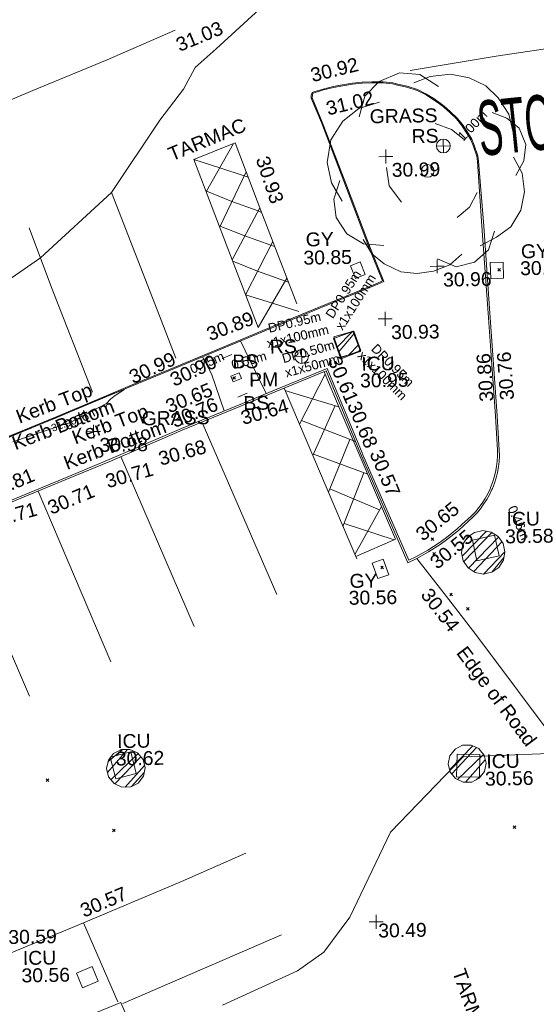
# Model space of a CAD drawing. Header units: millimetres. Extents: x -290717 to 520720, y -88450 to 287762.
# Tile 346 of 381: x 325657 to 339620, y 158224 to 184843. Entities that reach past the tile are written whole.
import ezdxf

# ---------------------------------------------------------------- set-up
doc = ezdxf.new("R2010")
doc.units = ezdxf.units.MM
for name, pattern in [('IMPORT-HIDDEN2 _3_', [4762.5, 3175, -1587.5]), ('IMPORT-UG_ELEC_QLB2 _2_', [2500, 1500, -300.0000000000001, 0, -50, 150, -300.0000000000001, 0, -200]), ('IMPORT-UG_ELEC_STREET LIGHTING_QLB2 _2_', [2700, 1500, -300.0000000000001, 0, -250, 150, -300.0000000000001, 0, -200])]:
    doc.linetypes.add(name, pattern=pattern)
for name, color, linetype, lineweight, true_color in [('00_TOPO_BIKE_STAND', 1, 'Continuous', 9, 0xff0000), ('00_TOPO_FURN_SIGN', 7, 'Continuous', 9, 0x666666), ('00_TOPO_KERB_BOTTOM', 1, 'Continuous', 9, 0xff0000), ('00_TOPO_KERB_TOP', 7, 'Continuous', 9, 0xa500a5), ('00_TOPO_LEVEL_SPOT', 7, 'Continuous', 9, 0x666666), ('00_TOPO_PARKING_METER', 6, 'Continuous', 9, 0xff00ff), ('00_TOPO_ROAD_MARKING_WHITE_CONTINUOUS', 7, 'Continuous', 9, 0x999999), ('00_TOPO_ROAD_MARKING_WHITE_DASH', 7, 'Continuous', 9, 0x999999), ('00_TOPO_SERV_GULLY', 7, 'Continuous', 9, 0x5252a5), ('00_TOPO_SERV_IC', 5, 'Continuous', 9, 0x0000ff), ('00_TOPO_TREE', 7, 'Continuous', 9, 0x666666), ('00_UAV_CONCRETE', 9, 'Continuous', 9, 0x808080), ('00_UAV_KERB_BOTTOM', 1, 'Continuous', 9, 0xff0000), ('00_UAV_KERB_TOP', 7, 'Continuous', 9, 0xa500a5), ('00_UAV_LEVEL_SPOT', 7, 'Continuous', 9, 0x666666), ('00_UAV_ROAD_MARKING_WHITE_CONTINUOUS', 7, 'Continuous', 9, 0x999999), ('00_UAV_SERV_GULLY', 7, 'Continuous', 9, 0x5252a5), ('00_UAV_SERV_IC', 5, 'Continuous', 9, 0x0000ff), ('01_DTM_CONTOUR_MNR', 7, 'Continuous', 9, 0xa5a552), ('01_DTM_CONTOUR_MNR_LABELS', 7, 'Continuous', 9, 0xa5a552), ('12333-PUM-2D-U-0001-C01 - Rev2_REVIT IMPORT_dwg', 7, 'Continuous', 9, 0x767676), ('PUM-CHAMBER EXTENTS', 6, 'IMPORT-HIDDEN2 _3_', 9, 0xff00ff), ('PUM-ELECTRIC-MH', 1, 'Continuous', 9, 0xff0000), ('PUM-ELECTRIC-QLB2', 1, 'IMPORT-UG_ELEC_QLB2 _2_', 9, 0xff0000)]:
    doc.layers.add(name, color=color, linetype=linetype, lineweight=lineweight, true_color=true_color)
for name, color, linetype, lineweight in [('00_TOPO_ROAD_TEXT', 7, 'Continuous', 9), ('00_TOPO_SURVEY_TEXT', 7, 'Continuous', 9), ('00_UAV_ROAD_EDGE', 7, 'Continuous', 9), ('00_UAV_SURVEY_TEXT', 7, 'Continuous', 9), ('GEN-TEXT', 7, 'Continuous', 9)]:
    doc.layers.add(name, color=color, linetype=linetype, lineweight=lineweight)
doc.styles.add('Arial_1', font='arial.ttf', dxfattribs={"height": 250})
doc.styles.add('Swis721 Lt BT_1', font='swissl.ttf', dxfattribs={"height": 200})
doc.styles.add('Swis721 Lt BT_2', font='swissl.ttf', dxfattribs={"height": 375})
doc.styles.add('Swis721 Lt BT_38', font='swissl.ttf', dxfattribs={"width": 0.480246, "height": 1481.4})
pattern_1 = [(45, (-533641079.65, -725615854.3560001), (-265.1650429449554, 265.1650429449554), []), (45, (-533640902.873, -725615854.3560001), (-265.1650429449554, 265.1650429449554), [])]

# ---------------------------------------------------------------- blocks, each defined once
blk = doc.blocks.new('12333-PUM-2D-U-0001-C01 - Rev2_REVIT IMPORT_dwg_CONIFEROUS_TREE_2-2077568-Site Location Plan Existing')
at = {"layer": '00_TOPO_TREE', "color": 254, "true_color": 0xcccccc, "flags": 128}
for points in [[(534239919.7920456, 725731770.5895343), (534240086.0180855, 725732324.6763337), (534240473.8788452, 725732712.5370932), (534241027.9656445, 725732934.1718128), (534241582.0524438, 725732878.7631329), (534242080.7305633, 725732546.3110532)], [(534241415.826404, 725732657.1284132), (534241859.0958436, 725732823.3544531), (534242413.1826429, 725732878.7631329), (534242911.8607625, 725732767.945773), (534243355.1302018, 725732546.3110532), (534243687.5822815, 725732213.8589736), (534243964.6256812, 725731770.5895343), (534244075.443041, 725731271.9114147)], [(534239421.1139264, 725729498.8336568), (534239144.0705266, 725729997.5117761), (534239033.2531667, 725730551.5985756), (534239144.0705266, 725731161.0940548), (534239476.5226063, 725731659.7721742), (534239919.7920456, 725731992.2242539), (534240473.8788452, 725732158.4502938)], [(534243521.3562416, 725731825.9982141), (534243909.2170012, 725731659.7721742), (534244241.6690809, 725731382.7287747), (534244407.8951206, 725730939.4593351), (534244352.4864407, 725730496.1898955), (534244130.8517211, 725730108.329136)], [(534241969.9132034, 725731548.9548143), (534242413.1826429, 725731382.7287747), (534242745.6347225, 725731105.685375)], [(534244075.443041, 725730607.0072554), (534244297.0777608, 725730163.737816), (534244352.4864407, 725729665.0596964), (534244241.6690809, 725729166.3815771), (534243964.6256812, 725728723.1121377), (534243576.7649217, 725728446.0687377), (534243133.4954821, 725728224.4340181)], [(534241027.9656445, 725729443.4249767), (534240695.5135649, 725729886.6944163), (534240640.1048849, 725730385.3725357)], [(534240529.2875251, 725728279.8426981), (534239975.2007256, 725728335.251378), (534239531.9312862, 725728612.2947778), (534239254.8878865, 725729055.5642172), (534239199.4792065, 725729554.2423368), (534239365.7052462, 725730052.920456)], [(534243078.0868022, 725729665.0596964), (534242856.4520825, 725729277.198937), (534242524.0000027, 725729000.1555374)], [(534242634.8173627, 725728002.7992984), (534242302.3652831, 725727725.7558987), (534241859.0958436, 725727559.5298588), (534241415.826404, 725727504.121179), (534240972.5569646, 725727559.5298588), (534240529.2875251, 725727781.1645787), (534240196.8354454, 725728058.2079784), (534239975.2007256, 725728446.0687377)], [(534243521.3562416, 725728612.2947778), (534243355.1302018, 725728113.6166583), (534242967.2694423, 725727781.1645787), (534242468.5913228, 725727670.3472189), (534241969.9132034, 725727891.9819384)]]:
    blk.add_lwpolyline(points, dxfattribs=at)
at = {"layer": '00_TOPO_TREE', "color": 254, "true_color": 0xcccccc}
blk.add_circle((534241748.2784836, 725730274.5551759), 170.9299566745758, dxfattribs=at)
blk = doc.blocks.new('12333-PUM-2D-U-0001-C01 - Rev2_REVIT IMPORT_dwg_MSL_RoadSign_SYM-2077193-Site Location Plan Existing')
at = {"layer": '00_TOPO_FURN_SIGN', "color": 254, "true_color": 0xcccccc}
for p, q in [((-500.2287617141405, 0), (499.7712382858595, 0)), ((-0.2287617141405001, -500.0000000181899), (-0.2287617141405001, 499.9999999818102))]:
    blk.add_line(p, q, dxfattribs=at)
blk.add_circle((-0.2287617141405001, 0), 500.0000000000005, dxfattribs=at)
blk = doc.blocks.new('12333-PUM-2D-U-0001-C01 - Rev2_REVIT IMPORT_dwg_MM-2077200-Site Location Plan Existing')
at = {"layer": '00_TOPO_LEVEL_SPOT', "color": 254, "true_color": 0xcccccc, "flags": 128}
for points in [[(0, -500.0000000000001), (0, 0), (-500.0000000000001, 0)], [(500.0000000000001, 0), (0, 0), (0, 500.0000000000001)]]:
    blk.add_lwpolyline(points, dxfattribs=at)
blk = doc.blocks.new('12333-PUM-2D-U-0001-C01 - Rev2_REVIT IMPORT_dwg_UAV-2077255-Site Location Plan Existing')
at = {"layer": '00_UAV_LEVEL_SPOT', "color": 254, "true_color": 0xcccccc, "flags": 128}
for points in [[(0, -500.0000000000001), (0, 0), (-500.0000000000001, 0)], [(500.0000000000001, 0), (0, 0), (0, 500.0000000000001)]]:
    blk.add_lwpolyline(points, dxfattribs=at)
blk = doc.blocks.new('12333-PUM-2D-U-0001-C01 - Rev2_REVIT IMPORT_dwg_MGS62954_T2_Galway_ITM_3d_Rev1-2077680-Site Location Plan Existing')
at = {"layer": '00_TOPO_BIKE_STAND', "color": 254, "true_color": 0xcccccc}
for p, q in [((534236101.7958972, 725725299.1244249), (534236368.2490112, 725725403.0672196)), ((534236505.2071226, 725724249.7752289), (534236766.5486678, 725724354.5880898))]:
    blk.add_line(p, q, dxfattribs=at)
at = {"layer": '00_TOPO_KERB_BOTTOM', "color": 254, "true_color": 0xcccccc, "flags": 128}
blk.add_lwpolyline([(534230112.7905937, 725723225.252288), (534231575.3650307, 725723796.234311), (534233063.9536379, 725724392.969414), (534233787.8629154, 725724678.0706849), (534234801.7820843, 725725075.8976961), (534236374.8247988, 725725701.9295661), (534237846.7760964, 725726285.7525898), (534239745.9763011, 725727031.9786879), (534240334.2036757, 725727258.9801537), (534240472.0741478, 725727322.5299646), (534240138.6364812, 725728197.3671771), (534239547.698005, 725729847.0228179), (534238896.5426046, 725731628.7053179), (534238635.655548, 725732299.2308072), (534238637.9780269, 725732380.1573738), (534238661.4813097, 725732447.4702438), (534238707.1173939, 725732467.575914), (534238964.8977177, 725732536.8196646), (534239236.8008176, 725732598.9266661), (534239490.0121653, 725732644.1538292), (534239753.397713, 725732677.9635845), (534240016.1514054, 725732700.0596638), (534240282.9042745, 725732704.0964576), (534240586.6697167, 725732700.8237355), (534240843.9623744, 725732669.7744792), (534241018.1743236, 725732626.3453258), (534241229.0559636, 725732572.426522), (534241507.7608734, 725732475.1925057), (534241734.2121435, 725732360.2300683), (534241948.6871693, 725732226.5879596), (534242114.0861228, 725732102.0224271), (534242223.1390706, 725732018.81712), (534242395.2486209, 725731862.2502759), (534242571.9138868, 725731683.5795121), (534242707.4031264, 725731507.9980757), (534242855.9708462, 725731273.596766), (534242956.3675256, 725731109.3771553), (534243015.7948596, 725730944.8355962), (534243108.2430463, 725730653.8406743), (534243127.361227, 725730511.7567563)], dxfattribs=at)
at = {"layer": '00_TOPO_KERB_TOP', "color": 254, "true_color": 0xcccccc, "flags": 128}
blk.add_lwpolyline([(534230122.9405472, 725723199.530894), (534231585.5375633, 725723770.5217317), (534233074.1644384, 725724367.2721754), (534233797.9791512, 725724652.3362035), (534234811.9443784, 725725050.1812863), (534236385.0345178, 725725676.2320302), (534237856.9295892, 725726260.0327528), (534239756.0101147, 725727006.2118269), (534240344.9798015, 725727233.4997568), (534240507.1147513, 725727308.2340001), (534240164.5740715, 725728206.9547011), (534239573.6997244, 725729856.4313198), (534238922.4158126, 725731638.465451), (534238663.456287, 725732304.0368474), (534238665.4952509, 725732375.0843623), (534238683.6259878, 725732427.0103822), (534238716.3316999, 725732441.4193805), (534238971.565483, 725732509.9790912), (534239242.3136842, 725732571.8222954), (534239494.205995, 725732616.8138597), (534239756.3179936, 725732650.4601346), (534240017.5207992, 725732672.425793), (534240282.9645388, 725732676.4427758), (534240584.8589388, 725732673.1902119), (534240838.9423579, 725732642.5282363), (534241011.4051876, 725732599.5351197), (534241221.0623105, 725732545.9294037), (534241496.8992705, 725732449.695952), (534241720.6158954, 725732336.1218113), (534241933.0275382, 725732203.7654225), (534242097.3820212, 725732079.9865032), (534242205.4160115, 725731997.5586412), (534242376.1004008, 725731842.2882559), (534242551.0586978, 725731665.3438385), (534242684.7314721, 725731492.116372), (534242832.4956956, 725731258.9827707), (534242931.3129337, 725731097.3466647), (534242989.6046013, 725730935.9495224), (534243081.1599451, 725730647.7649611), (534243099.9567679, 725730508.069334)], dxfattribs=at)
at = {"layer": '00_TOPO_PARKING_METER', "color": 254, "true_color": 0xcccccc, "flags": 128}
blk.add_lwpolyline([(534236329.5549985, 725724820.0136905), (534236560.1778708, 725724908.2671813), (534236619.4006619, 725724753.5069554), (534236388.7777895, 725724665.2534645)], close=True, dxfattribs=at)
at = {"layer": '00_TOPO_ROAD_MARKING_WHITE_CONTINUOUS', "color": 254, "true_color": 0xcccccc}
for p, q in [((534235761.324481, 725729833.0695453), (534236512.9977605, 725731102.114192)), ((534236109.4265437, 725728878.616699), (534236840.9483907, 725730336.7499415)), ((534236424.2276147, 725727957.9068668), (534237192.2965027, 725729357.2339926)), ((534236767.8804522, 725727009.2314277), (534237527.8478622, 725728439.2112153)), ((534237089.9999999, 725726120.0000001), (534237894.4460961, 725727437.9644262))]:
    blk.add_line(p, q, dxfattribs=at)
at = {"layer": '00_TOPO_ROAD_MARKING_WHITE_CONTINUOUS', "color": 254, "true_color": 0xcccccc, "flags": 128}
for points in [[(534241320.0000001, 725733000), (534243650.0000001, 725733340), (534245590, 725733600), (534245930.0000002, 725731470), (534246240, 725729330.0000002)], [(534237089.9999999, 725726120.0000001), (534236380.0000001, 725728080.0000001), (534235430.0000002, 725730690.0000001), (534236560.0000002, 725731120), (534237220, 725729280.0000001), (534238150.0000001, 725726740)], [(534235430.0000002, 725730690.0000001), (534236131.9718515, 725730458.8308624), (534236785.9057662, 725730227.0341743), (534236893.1776927, 725730191.1409782)], [(534233190.0000002, 725729840.0000001), (534234430.0000002, 725726480), (534234850, 725725330.0000002)], [(534235738.2878479, 725729843.0197024), (534236440.9839446, 725729539.5058715), (534237145.7091514, 725729272.3575637), (534237238.5073884, 725729229.4529395)], [(534230950, 725728920.0000002), (534231530, 725727300.0000002), (534232580.0000001, 725724450.0000004)], [(534236085.7443486, 725728888.4674828), (534236777.4425122, 725728601.4293236), (534237476.1769543, 725728341.9617631), (534237577.782136, 725728302.8702762)], [(534236434.9952154, 725727928.1860505), (534237104.6252754, 725727642.8610036), (534237849.4387299, 725727364.2277297), (534237933.5068579, 725727331.2861457)], [(534236767.8804524, 725727009.2314277), (534237487.6259319, 725726771.4505268), (534238200.0000001, 725726530.0000001)]]:
    blk.add_lwpolyline(points, dxfattribs=at)
at = {"layer": '00_TOPO_ROAD_MARKING_WHITE_DASH', "color": 254, "true_color": 0xcccccc, "flags": 128}
blk.add_lwpolyline([(534225590, 725730430.0000002), (534227210.0000001, 725731070.0000001), (534229020.0000001, 725731790.0000001), (534231110.0000001, 725732630.0000001), (534233140.0000001, 725733430.0000002), (534234990.0000001, 725734200.0000001)], dxfattribs=at)
at = {"layer": '00_TOPO_SERV_GULLY', "color": 254, "true_color": 0xcccccc, "flags": 128}
blk.add_lwpolyline([(534239612.4971143, 725727741.2342566), (534239744.5430348, 725727402.5747768), (534240008.1114383, 725727505.3421124), (534239876.0655179, 725727844.0015924)], close=True, dxfattribs=at)
at = {"layer": '00_TOPO_SERV_IC', "color": 254, "true_color": 0xcccccc, "flags": 128}
blk.add_lwpolyline([(534239133.9794844, 725725786.6742895), (534239337.3854036, 725725239.7373326), (534239850.7112083, 725725430.6432605), (534239647.3052891, 725725977.5802174)], close=True, dxfattribs=at)
at = {"layer": '00_UAV_CONCRETE', "color": 254, "true_color": 0xcccccc, "flags": 128}
for points in [[(534236612.3860958, 725725766.4069469), (534236853.874, 725725246.0070001), (534237275.4194536, 725724330.2568313)], [(534236134.8729843, 725723884.1235216), (534235811.874, 725724894.0070001), (534235571.2068007, 725725352.3488431)]]:
    blk.add_lwpolyline(points, dxfattribs=at)
at = {"layer": '00_UAV_KERB_BOTTOM', "color": 254, "true_color": 0xcccccc, "flags": 128}
for points in [[(534243127.361227, 725730511.7567563), (534243236.5930002, 725728757.7025001), (534243360.5930002, 725726398.7025001), (534243408.8928985, 725725521.0965035), (534243513.5930002, 725723618.7024999), (534243550.5930001, 725722689.7025), (534243549.2705837, 725722538.846152), (534243538.4784285, 725722388.3705195), (534243518.2591261, 725722238.8694613), (534243488.6924726, 725722090.93299), (534243449.8951542, 725721945.1449431), (534243402.0202866, 725721802.0806793), (534243345.2568092, 725721662.304808), (534243329.5930001, 725721627.7025001), (534243262.0231451, 725721492.8184711), (534243186.1171856, 725721362.4433514), (534243102.1746876, 725721237.0916717), (534243010.526934, 725721117.2581381), (534242911.5356165, 725721003.4156785), (534242805.5914083, 725720896.0135775), (534242693.1124231, 725720795.4757018), (534242685.6675407, 725720789.2666677), (534242682.5930002, 725720786.7025), (534242405.9002013, 725720542.4900826), (534242114.4191681, 725720316.1332473), (534241906.5930001, 725720171.7025), (534241592.8152905, 725719977.4290879), (534241267.4582211, 725719803.2412952), (534241024.5930001, 725719689.7024999), (534239881.1655107, 725722461.1396264), (534239797.5930002, 725722663.7025001), (534238905.5930001, 725724915.7025), (534237214.5930002, 725724252.7025), (534236710.394813, 725724055.5160804), (534234992.5930001, 725723383.7024999), (534233018.5930001, 725722572.7025001), (534232069.0524002, 725722197.9466577), (534229040.5930002, 725721002.7025)], [(534215786.6146466, 725700307.1021081), (534216181.7485, 725701315.9545), (534219820.8003632, 725702761.3397483), (534221667.2950001, 725703494.7440002), (534224117.2950001, 725704451.7440002), (534224473.4276733, 725704591.0216199), (534227661.295, 725705837.7440002), (534229131.4903687, 725706407.3302213), (534231032.2950002, 725707143.7440003), (534233058.2950001, 725707944.7440002), (534233354.6905473, 725707220.4945699), (534234023.295, 725705586.7440002), (534235234.2913436, 725702589.017175), (534235386.295, 725702212.7440001), (534237104.1221594, 725697954.6488671), (534237529.2950001, 725696900.7440002), (534238528.295, 725694410.7440002), (534238982.4704008, 725693321.8751311), (534239542.854, 725691978.3760003), (534240859.2123395, 725688659.6395067), (534240849.3084028, 725688684.6088142)]]:
    blk.add_lwpolyline(points, dxfattribs=at)
at = {"layer": '00_UAV_KERB_TOP', "color": 254, "true_color": 0xcccccc, "flags": 128}
blk.add_lwpolyline([(534243099.9567679, 725730508.069334), (534243186.674633, 725728754.8362913), (534243310.6651671, 725726396.0163714), (534243359.0949923, 725725516.0496124), (534243463.647706, 725723616.3336377), (534243500.5842747, 725722688.9262798), (534243499.2862784, 725722540.8556911), (534243488.7189359, 725722393.5146338), (534243468.9208239, 725722247.1278496), (534243439.9700771, 725722102.2730597), (534243401.9809498, 725721959.5219402), (534243355.1033689, 725721819.4378645), (534243299.3010672, 725721682.0288168), (534243284.4482192, 725721649.2179716), (534243218.0225242, 725721516.6179328), (534243143.6977702, 725721388.9586722), (534243061.5038881, 725721266.2182076), (534242971.7652592, 725721148.8809401), (534242874.8360413, 725721037.4099458), (534242771.0987691, 725720932.2451503), (534242660.4301097, 725720833.3254108), (534242650.0311837, 725720824.6527034), (534242617.0015172, 725720795.5003194), (534242373.9917358, 725720581.0169414), (534242084.7976661, 725720356.4361047), (534241879.1463962, 725720213.516823), (534241567.8305905, 725720020.7676824), (534241245.0544596, 725719847.9616578), (534241050.8459785, 725719757.1697494), (534239863.9347955, 725722634.0025593), (534239843.9487791, 725722682.4446237), (534238933.7302821, 725724980.4402018), (534237196.3418986, 725724299.252444), (534236629.3351257, 725724077.5022755), (534234973.9855383, 725723430.113095), (534232999.9137866, 725722619.0836165), (534231988.0509845, 725722219.7310275), (534229022.1369806, 725721049.1717048)], dxfattribs=at)
at = {"layer": '00_UAV_ROAD_EDGE', "color": 254, "true_color": 0xcccccc, "flags": 128}
blk.add_lwpolyline([(534245059.4004699, 725714637.3543897), (534242828.2657021, 725717720.8558805), (534242112.3649704, 725718675.9904891), (534241267.4582211, 725719803.2412952)], dxfattribs=at)
at = {"layer": '00_UAV_ROAD_MARKING_WHITE_CONTINUOUS', "color": 254, "true_color": 0xcccccc}
for p, q in [((534238879.4041799, 725724824.1096504), (534238161.008788, 725723486.0589567)), ((534237786.4457945, 725724409.6864082), (534239238.8800842, 725723939.0596938)), ((534239137.2368989, 725723971.9947455), (534238505.9051991, 725722635.5857428)), ((534238216.3618417, 725723589.1570454), (534239668.3052719, 725722990.1105316)), ((534239518.3258683, 725723051.9894156), (534238911.3804608, 725721635.7323443)), ((534238523.9626558, 725722673.8099405), (534239984.6380352, 725722102.961547)), ((534239881.1630157, 725722143.4007503), (534239290.0692996, 725720701.9310532)), ((534238949.5459175, 725721724.7882915), (534240288.4257177, 725721135.373554)), ((534240340.7110178, 725721226.2897753), (534239599.8510319, 725719938.0464284)), ((534240663.0667447, 725720315.4861553), (534239323.1369578, 725720782.5714424)), ((534232980.7796368, 725707961.3943529), (534232094.865531, 725710114.3672941)), ((534237434.7796367, 725709694.3943528), (534233117.7796368, 725707912.3943529))]:
    blk.add_line(p, q, dxfattribs=at)
at = {"layer": '00_UAV_ROAD_MARKING_WHITE_CONTINUOUS', "color": 254, "true_color": 0xcccccc, "flags": 128}
for points in [[(534239622.10482, 725719883.1712539), (534240703.7796367, 725720332.3943528), (534239264.3544157, 725723876.3404527), (534238850.9104568, 725724894.2628037)], [(534239648.7796367, 725719817.3943532), (534237762.9235018, 725724467.6895623), (534237769.759925, 725724450.8317626)], [(534237466.7796367, 725718897.394353), (534235558.3793913, 725723518.8642277), (534235527.7646466, 725723593.0023024)], [(534235223.7796367, 725718065.394353), (534233317.3022165, 725722695.4244728), (534233320.0485289, 725722688.7548375)], [(534232954.7796367, 725717149.394353), (534231065.8296137, 725721802.0040292), (534231073.9741066, 725721781.9436013)], [(534230737.7796368, 725716266.3943529), (534228827.870985, 725720917.6845424), (534228838.725722, 725720891.249492)], [(534216248.7796367, 725701401.3943529), (534215444.7796367, 725703545.394353), (534217969.8271986, 725704527.567767), (534218110.7796368, 725704582.394353), (534220962.7796369, 725705714.3943529), (534222611.6233768, 725706384.0121162), (534224168.7796368, 725707016.3943529), (534227262.7463602, 725708217.4478164), (534227437.7796367, 725708285.394353), (534231347.7796368, 725709814.3943528), (534231917.3795166, 725710043.1023936), (534234759.7796368, 725711184.3943528), (534236509.7796368, 725711917.3943529)]]:
    blk.add_lwpolyline(points, dxfattribs=at)
at = {"layer": '00_UAV_SERV_GULLY', "color": 254, "true_color": 0xcccccc, "flags": 128}
for points in [[(534243741.874, 725727775.0070001), (534243748.874, 725727336.007), (534243403.0133542, 725727330.4921377), (534243396.0133544, 725727769.4921378)], [(534240205.874, 725719276.0070001), (534240065.874, 725719698.0070001), (534240363.1509213, 725719796.6296754), (534240503.1509215, 725719374.6296754)]]:
    blk.add_lwpolyline(points, close=True, dxfattribs=at)
at = {"layer": '00_UAV_SERV_IC', "color": 254, "true_color": 0xcccccc, "flags": 128}
for points in [[(534242891.874, 725719715.0070001), (534242781.874, 725720275.007), (534243384.1401942, 725720393.3092881), (534243494.1401942, 725719833.3092883)], [(534232891.295, 725714576.7440002), (534233447.295, 725714709.7440001), (534233587.6826152, 725714122.8604362), (534233031.6826151, 725713989.8604363)], [(534242858.874, 725713859.0070001), (534242242.8740001, 725713881.007), (534242264.8700911, 725714496.897552), (534242880.8700911, 725714474.897552)], [(534231876.295, 725708750.7440002), (534232304.2950001, 725708922.7440001), (534232463.852016, 725708525.7067744), (534232035.8520161, 725708353.7067744)]]:
    blk.add_lwpolyline(points, close=True, dxfattribs=at)
at = {"layer": '01_DTM_CONTOUR_MNR', "color": 254, "true_color": 0xcccccc, "flags": 128}
for points in [[(534237386.7762394, 725734818.5030985), (534236089.3232542, 725733675.7995386), (534235511.8840165, 725733176.1765794), (534235499.8952777, 725733160.0819997), (534235190.3146485, 725732602.0354186), (534234528.5589755, 725731768.5800906), (534233190.0000002, 725729840.0000001), (534231240.0000001, 725728110), (534230442.0415124, 725727568.1040559)], [(534230118.0268199, 725723205.9195403), (534231207.1218207, 725723630.3012048), (534231587.4156746, 725723777.7529763), (534231969.5957589, 725723930.1016126), (534233068.9825088, 725724372.034983), (534233106.0000001, 725724385.5000001), (534233440.0000002, 725724510.0000001), (534233155.5477284, 725724327.6763872), (534233065.2214765, 725724250.5369129), (534232956.6225166, 725724136.1589406), (534231946.8001422, 725723630.8479447), (534231805.7857864, 725723594.0045007), (534231795.318027, 725723590.6193203), (534230408.0514608, 725723141.9896365)], [(534244990.0000001, 725714470.0000002), (534242430.0000002, 725714420.0000001), (534240430.0000002, 725712420.0000001), (534239287.6017132, 725710142.0164169), (534238573.1158552, 725709206.0809547), (534237853.9135394, 725708712.7677356), (534235809.9769884, 725707816.4081692)]]:
    blk.add_lwpolyline(points, dxfattribs=at)
blk.add_blockref('12333-PUM-2D-U-0001-C01 - Rev2_REVIT IMPORT_dwg_CONIFEROUS_TREE_2-2077568-Site Location Plan Existing', (0, 0))
at = {"xscale": 0.375, "yscale": 0.375, "zscale": 0.375}
for name, p in [('12333-PUM-2D-U-0001-C01 - Rev2_REVIT IMPORT_dwg_MSL_RoadSign_SYM-2077193-Site Location Plan Existing', (534242182.4249318, 725730940.571363)), ('12333-PUM-2D-U-0001-C01 - Rev2_REVIT IMPORT_dwg_MM-2077200-Site Location Plan Existing', (534240622.6075696, 725730681.0368875)), ('12333-PUM-2D-U-0001-C01 - Rev2_REVIT IMPORT_dwg_MM-2077200-Site Location Plan Existing', (534241958.8881712, 725727690.3764399)), ('12333-PUM-2D-U-0001-C01 - Rev2_REVIT IMPORT_dwg_MM-2077200-Site Location Plan Existing', (534240528.6749871, 725726294.2792597)), ('12333-PUM-2D-U-0001-C01 - Rev2_REVIT IMPORT_dwg_MSL_RoadSign_SYM-2077193-Site Location Plan Existing', (534238252.4138391, 725725318.5396696)), ('12333-PUM-2D-U-0001-C01 - Rev2_REVIT IMPORT_dwg_MM-2077200-Site Location Plan Existing', (534232594.9010783, 725723384.2554238)), ('12333-PUM-2D-U-0001-C01 - Rev2_REVIT IMPORT_dwg_UAV-2077255-Site Location Plan Existing', (534240000.0000001, 725710000.0000001))]:
    blk.add_blockref(name, p, dxfattribs=at)
at = {"layer": '00_TOPO_BIKE_STAND', "color": 251, "true_color": 0x666666, "char_height": 375, "width": 778.8190080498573, "attachment_point": 1, "line_spacing_factor": 1.005061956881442, "style": 'Swis721 Lt BT_2'}
for insert in [(534236379.8495027, 725725399.0852898), (534236655.9494813, 725724271.2190397)]:
    blk.add_mtext('BS', dxfattribs=dict(at, insert=insert))
at = {"layer": '00_TOPO_FURN_SIGN', "char_height": 375, "width": 783.5679044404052, "attachment_point": 1, "line_spacing_factor": 1.005061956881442, "style": 'Swis721 Lt BT_2'}
for insert in [(534241328.6483517, 725731408.0721), (534237398.6372589, 725725786.040407)]:
    blk.add_mtext('RS', dxfattribs=dict(at, insert=insert))
at = {"layer": '00_TOPO_KERB_BOTTOM', "color": 251, "true_color": 0x666666, "char_height": 375, "attachment_point": 1, "line_spacing_factor": 1.005061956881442, "style": 'Swis721 Lt BT_2'}
for s, insert, width, rotation in [('30.92', (534238594.3860722, 725733093.3850731), 1495.902363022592, 12.643359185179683), ('30.90', (534234642.3083473, 725724899.0574627), 1495.902363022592, 23.69668767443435), ('Kerb Bottom', (534230344.5726165, 725723268.6453842), 3414.456504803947, 19.921497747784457)]:
    blk.add_mtext(s, dxfattribs=dict(at, insert=insert, width=width, rotation=rotation))
at = {"layer": '00_TOPO_KERB_TOP', "color": 251, "true_color": 0x666666, "char_height": 375, "attachment_point": 1, "line_spacing_factor": 1.005061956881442, "style": 'Swis721 Lt BT_2'}
for s, insert, width, rotation in [('31.02', (534238998.2647445, 725732184.2204847), 1495.902363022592, 12.643359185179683), ('30.99', (534233536.3484839, 725724990.0895953), 1495.902363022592, 23.69668767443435), ('Kerb Top', (534230465.3303638, 725723982.7763845), 2493.170605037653, 19.921497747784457)]:
    blk.add_mtext(s, dxfattribs=dict(at, insert=insert, width=width, rotation=rotation))
at = {"layer": '00_TOPO_LEVEL_SPOT', "char_height": 375, "width": 1495.902363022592, "attachment_point": 1, "line_spacing_factor": 1.005061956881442, "style": 'Swis721 Lt BT_2'}
for s, insert in [('30.99', (534240775.4269378, 725730504.0039226)), ('30.96', (534242111.7269377, 725727513.4039226)), ('30.93', (534240681.5269378, 725726117.3039224)), ('30.98', (534232747.7269378, 725723207.3039227))]:
    blk.add_mtext(s, dxfattribs=dict(at, insert=insert))
at = {"layer": '00_TOPO_PARKING_METER', "color": 251, "true_color": 0x666666, "insert": (534236823.3293959, 725724901.1371685), "char_height": 375, "width": 888.0436250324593, "attachment_point": 1, "line_spacing_factor": 1.005061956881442, "style": 'Swis721 Lt BT_2'}
blk.add_mtext('PM', dxfattribs=at)
at = {"layer": '00_TOPO_ROAD_MARKING_WHITE_CONTINUOUS', "color": 251, "true_color": 0x666666, "char_height": 375, "width": 1495.902363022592, "attachment_point": 1, "line_spacing_factor": 1.005061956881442, "style": 'Swis721 Lt BT_2'}
for s, insert, rotation in [('30.93', (534237460.1171278, 725730789.7663804), 287.4783924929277), ('30.89', (534235655.3848948, 725726125.2846694), 19.921497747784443)]:
    blk.add_mtext(s, dxfattribs=dict(at, insert=insert, rotation=rotation))
at = {"layer": '00_TOPO_ROAD_MARKING_WHITE_DASH', "color": 251, "true_color": 0x666666, "insert": (534234962.3517328, 725733955.4581873), "char_height": 375, "width": 1495.902363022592, "attachment_point": 1, "rotation": 21.36587280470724, "line_spacing_factor": 1.005061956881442, "style": 'Swis721 Lt BT_2'}
blk.add_mtext('31.03', dxfattribs=at)
at = {"layer": '00_TOPO_ROAD_TEXT', "color": 251, "true_color": 0x666666, "insert": (534243064.7832258, 725732127.4634544), "char_height": 1481.4, "width": 2926.08, "attachment_point": 1, "rotation": 4.829170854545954, "line_spacing_factor": 1.005061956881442, "style": 'Swis721 Lt BT_38'}
blk.add_mtext('STOP', dxfattribs=at)
at = {"layer": '00_TOPO_SERV_GULLY', "color": 251, "true_color": 0x666666, "char_height": 375, "attachment_point": 1, "line_spacing_factor": 1.005061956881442, "style": 'Swis721 Lt BT_2'}
for s, insert, width in [('GY', (534238418.0417082, 725728664.3824868), 821.5590755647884), ('30.85', (534238347.7351136, 725728172.5645938), 1495.902363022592)]:
    blk.add_mtext(s, dxfattribs=dict(at, insert=insert, width=width))
at = {"layer": '00_TOPO_SERV_IC', "color": 251, "true_color": 0x666666, "char_height": 375, "attachment_point": 1, "line_spacing_factor": 1.005061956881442, "style": 'Swis721 Lt BT_2'}
for s, insert, width in [('ICU', (534239862.9486354, 725725277.6163934), 1021.012723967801), ('30.95', (534239820.8837144, 725724825.6741955), 1495.902363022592)]:
    blk.add_mtext(s, dxfattribs=dict(at, insert=insert, width=width))
at = {"layer": '00_TOPO_SURVEY_TEXT', "color": 251, "true_color": 0x666666, "char_height": 375, "width": 2018.280965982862, "attachment_point": 1, "line_spacing_factor": 1.005061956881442, "style": 'Swis721 Lt BT_2'}
for insert in [(534240204.9981766, 725731962.8376112), (534233900.6000002, 725723905.2296078)]:
    blk.add_mtext('GRASS', dxfattribs=dict(at, insert=insert))
at = {"layer": '00_TOPO_SURVEY_TEXT', "color": 251, "true_color": 0x666666, "insert": (534234698.4307756, 725730999.6121898), "char_height": 375, "width": 2450.430537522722, "attachment_point": 1, "rotation": 21.293217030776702, "line_spacing_factor": 1.005061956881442, "style": 'Swis721 Lt BT_2'}
blk.add_mtext('TARMAC', dxfattribs=at)
at = {"layer": '00_UAV_KERB_BOTTOM', "color": 251, "true_color": 0x666666, "char_height": 375, "attachment_point": 1, "line_spacing_factor": 1.005061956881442, "style": 'Swis721 Lt BT_2'}
for s, insert, width, rotation in [('30.76', (534243600.4626615, 725724031.1545048), 1495.902363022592, 93.1501508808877), ('30.65', (534234511.5305182, 725724188.0117127), 1495.902363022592, 21.35992677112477), ('Kerb Bottom', (534231731.0045221, 725722711.7124909), 3414.456504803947, 19.588539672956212), ('30.57', (534240383.759592, 725722807.8291286), 1495.902363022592, 291.78605232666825), ('30.71', (534231273.7398706, 725721503.0945984), 1495.902363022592, 21.53769651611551), ('30.55', (534241582.4658695, 725719776.8485268), 1495.902363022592, 38.37236032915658)]:
    blk.add_mtext(s, dxfattribs=dict(at, insert=insert, width=width, rotation=rotation))
at = {"layer": '00_UAV_KERB_TOP', "color": 251, "true_color": 0x666666, "char_height": 375, "attachment_point": 1, "line_spacing_factor": 1.005061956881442, "style": 'Swis721 Lt BT_2'}
for s, insert, width, rotation in [('30.86', (534243046.0253065, 725723998.3342915), 1495.902363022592, 93.1501508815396), ('30.76', (534234651.4217291, 725723791.072312), 1495.902363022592, 21.359926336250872), ('Kerb Top', (534231967.1578178, 725723394.7775058), 2493.170605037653, 19.588539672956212), ('30.68', (534239801.1150963, 725724124.6098741), 1495.902363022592, 291.65068727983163), ('30.81', (534229656.6323835, 725721959.8698517), 1495.902363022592, 21.5376965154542), ('30.65', (534241211.6149035, 725720545.2364881), 1495.902363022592, 37.88015871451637)]:
    blk.add_mtext(s, dxfattribs=dict(at, insert=insert, width=width, rotation=rotation))
at = {"layer": '00_UAV_LEVEL_SPOT', "char_height": 375, "width": 1495.902363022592, "attachment_point": 1, "line_spacing_factor": 1.005061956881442, "style": 'Swis721 Lt BT_2'}
for s, insert in [('30.59', (534230051.8765643, 725709949.1441547)), ('30.49', (534240051.8765643, 725709949.1441547))]:
    blk.add_mtext(s, dxfattribs=dict(at, insert=insert))
at = {"layer": '00_UAV_ROAD_EDGE', "color": 251, "true_color": 0x666666, "char_height": 375, "attachment_point": 1, "line_spacing_factor": 1.005061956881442, "style": 'Swis721 Lt BT_2'}
for s, insert, width, rotation in [('30.54', (534241638.9483965, 725719037.6384485), 1495.902363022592, 306.8526088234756), ('Edge of Road', (534242578.495679, 725717449.7624061), 3746.879252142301, 305.82436271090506)]:
    blk.add_mtext(s, dxfattribs=dict(at, insert=insert, width=width, rotation=rotation))
at = {"layer": '00_UAV_ROAD_MARKING_WHITE_CONTINUOUS', "color": 251, "true_color": 0x666666, "char_height": 375, "width": 1495.902363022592, "attachment_point": 1, "line_spacing_factor": 1.005061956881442, "style": 'Swis721 Lt BT_2'}
for s, insert, rotation in [('30.61', (534239294.7191738, 725725345.7917953), 292.10524513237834), ('30.64', (534236544.4528521, 725723855.2997367), 14.699407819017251), ('30.68', (534234300.1814601, 725722791.9757926), 14.670067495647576), ('30.71', (534232857.5837705, 725722208.8276744), 14.649632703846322), ('30.71', (534229697.836471, 725721182.3519707), 14.622776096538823), ('30.57', (534231964.8492783, 725710595.822021), 21.87664632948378)]:
    blk.add_mtext(s, dxfattribs=dict(at, insert=insert, rotation=rotation))
at = {"layer": '00_UAV_SERV_GULLY', "color": 251, "true_color": 0x666666, "char_height": 375, "attachment_point": 1, "line_spacing_factor": 1.005061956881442, "style": 'Swis721 Lt BT_2'}
for s, insert, width in [('GY', (534244229.0210903, 725728242.0411109), 821.5590755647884), ('30.81', (534244199.0399926, 725727785.2049086), 1495.902363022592), ('GY', (534239440.9929091, 725719414.0564991), 821.5590755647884), ('30.56', (534239411.0118115, 725718957.220297), 1495.902363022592)]:
    blk.add_mtext(s, dxfattribs=dict(at, insert=insert, width=width))
at = {"layer": '00_UAV_SERV_IC', "color": 251, "true_color": 0x666666, "char_height": 375, "attachment_point": 1, "line_spacing_factor": 1.005061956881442, "style": 'Swis721 Lt BT_2'}
for s, insert, width in [('ICU', (534243712.361191, 725721013.4884516), 1021.012723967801), ('30.58', (534243667.5330405, 725720543.1094508), 1495.902363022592), ('ICU', (534233085.5553192, 725715191.6375197), 1021.012723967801), ('30.62', (534233040.7271687, 725714721.2585189), 1495.902363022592), ('ICU', (534243053.1553192, 725714473.9375198), 1021.012723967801), ('30.56', (534243008.3271687, 725714003.5585189), 1495.902363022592), ('ICU', (534230435.0567386, 725709375.0308297), 1021.012723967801), ('30.56', (534230390.228588, 725708904.6518288), 1495.902363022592)]:
    blk.add_mtext(s, dxfattribs=dict(at, insert=insert, width=width))
at = {"layer": '00_UAV_SURVEY_TEXT', "color": 251, "true_color": 0x666666, "insert": (534242385.3594699, 725708736.2698134), "char_height": 375, "width": 2450.430537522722, "attachment_point": 1, "rotation": 288.3530731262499, "line_spacing_factor": 1.005061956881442, "style": 'Swis721 Lt BT_2'}
blk.add_mtext('TARMAC', dxfattribs=at)
at = {"layer": '01_DTM_CONTOUR_MNR_LABELS', "color": 251, "true_color": 0x666666, "insert": (534231761.5361819, 725723695.9631118), "char_height": 200, "width": 797.8007824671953, "attachment_point": 2, "rotation": 17.920746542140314, "line_spacing_factor": 1.005061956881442, "style": 'Swis721 Lt BT_1'}
blk.add_mtext('31.00', dxfattribs=at)
blk = doc.blocks.new('12333-PUM-2D-U-0001-C01 - Rev2_REVIT IMPORT_dwg-1620468-Site Location Plan Existing')
at = {"layer": 'PUM-CHAMBER EXTENTS', "true_color": 0xffaaff}
h = blk.add_hatch(dxfattribs=at)
h.set_pattern_fill('FP_3', color=211, style=0, pattern_type=2)
h.set_pattern_definition(pattern_1)
h.paths.add_polyline_path([(598226.3501528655, 109407.6438213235), (598779.350152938, 109594.6438213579), (598597.3501529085, 110122.6438212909), (598044.3501528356, 109935.6438210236)])
h = blk.add_hatch(dxfattribs=at)
h.set_pattern_fill('FP_3', color=211, style=0, pattern_type=2)
h.set_pattern_definition(pattern_1)
h.paths.add_polyline_path([(601987.8501528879, 103496.6333957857), (602212.6806590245, 103541.3549640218), (602403.2827587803, 103668.7112153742), (602530.6390101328, 103859.31331513), (602575.3605783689, 104084.1438212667), (602530.6390101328, 104308.9743274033), (602403.2827587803, 104499.5764271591), (602212.6806590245, 104626.9326785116), (601987.8501528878, 104671.6542467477), (601763.0196467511, 104626.9326785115), (601572.4175469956, 104499.5764271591), (601445.061295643, 104308.9743274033), (601400.3397274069, 104084.1438212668), (601445.0612956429, 103859.31331513), (601572.4175469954, 103668.7112153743), (601763.0196467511, 103541.3549640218)])
h = blk.add_hatch(dxfattribs=at)
h.set_pattern_fill('FP_3', color=211, style=0, pattern_type=2)
h.set_pattern_definition(pattern_1)
h.paths.add_polyline_path([(592113.4039339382, 97908.65024423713), (592345.2963718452, 97908.65024423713), (592554.2242391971, 98009.26460232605), (592698.8068093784, 98190.56541088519), (592750.4077312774, 98416.64382128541), (592698.8068093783, 98642.72223168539), (592554.2242391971, 98824.02304024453), (592345.2963718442, 98924.63739833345), (592113.4039339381, 98924.63739833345), (591904.4760665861, 98824.0230402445), (591759.8934964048, 98642.72223168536), (591708.2925745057, 98416.64382128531), (591759.8934964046, 98190.56541088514), (591904.4760665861, 98009.26460232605)])
h = blk.add_hatch(dxfattribs=at)
h.set_pattern_fill('FP_3', color=211, style=0, pattern_type=2)
h.set_pattern_definition(pattern_1)
h.paths.add_polyline_path([(601340.9262801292, 97880.01072162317), (601568.7740257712, 97880.01072162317), (601774.057751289, 97978.87015354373), (601916.1184971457, 98157.00869425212), (601966.8193903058, 98379.14382130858), (601916.1184971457, 98601.27894836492), (601774.057751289, 98779.41748907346), (601568.7740257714, 98878.27692099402), (601340.9262801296, 98878.27692099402), (601135.6425546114, 98779.41748907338), (600993.5818087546, 98601.2789483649), (600942.8809155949, 98379.14382130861), (601001.1496059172, 98147.51897677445), (601135.6425546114, 97978.87015354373)])
at = {"layer": 'GEN-TEXT', "color": 253, "true_color": 0xaaaaaa}
for p, q in [((602513.9948137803, 111676.2884822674), (602584.7054918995, 111746.9991603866)), ((602584.7054918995, 111676.2884822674), (602513.9948137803, 111746.9991603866)), ((595306.9948138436, 108878.2884823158), (595377.7054919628, 108948.9991604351)), ((595377.7054919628, 108878.2884823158), (595306.9948138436, 108948.9991604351)), ((600583.9948138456, 104429.2884822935), (600654.7054919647, 104499.9991604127)), ((600654.7054919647, 104429.2884822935), (600583.9948138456, 104499.9991604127)), ((600626.9948137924, 104029.2884822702), (600697.7054919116, 104099.9991603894)), ((600697.7054919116, 104029.2884822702), (600626.9948137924, 104099.9991603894)), ((599210.9948138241, 103688.2884822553), (599281.7054919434, 103758.9991603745)), ((599281.7054919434, 103688.2884822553), (599210.9948138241, 103758.9991603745)), ((601062.9948137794, 102919.2884822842), (601133.7054918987, 102989.9991604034)), ((601133.7054918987, 102919.2884822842), (601062.9948137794, 102989.9991604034)), ((601508.9948137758, 102528.2884822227), (601579.7054918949, 102598.9991603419)), ((601579.7054918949, 102528.2884822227), (601508.9948137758, 102598.9991603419)), ((590067.994813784, 98094.28848233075), (590138.7054919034, 98164.99916044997)), ((590138.7054919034, 98094.28848233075), (590067.994813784, 98164.99916044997)), ((591841.9948138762, 96706.28848229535), (591912.7054919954, 96776.99916041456)), ((591912.7054919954, 96706.28848229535), (591841.9948138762, 96776.99916041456)), ((602669.9948138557, 96604.28848222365), (602740.705491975, 96674.99916034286)), ((602740.705491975, 96604.28848222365), (602669.9948138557, 96674.99916034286))]:
    blk.add_line(p, q, dxfattribs=at)
at = {"layer": 'PUM-CHAMBER EXTENTS', "color": 211, "linetype": 'Continuous', "true_color": 0xffaaff, "flags": 128}
for points in [[(598226.350152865, 109407.6438213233), (598779.3501529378, 109594.6438213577), (598597.350152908, 110122.6438212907), (598044.3501528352, 109935.6438210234)], [(602575.3605783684, 104084.1438212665), (602530.6390101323, 104308.9743274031), (602403.2827587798, 104499.5764271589), (602212.680659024, 104626.9326785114), (601987.8501528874, 104671.6542467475), (601887.5272565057, 104651.6987818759), (601763.0196467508, 104626.9326785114), (601572.417546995, 104499.5764271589), (601445.0612956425, 104308.9743274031), (601400.3397274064, 104084.1438212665), (601445.0612956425, 103859.3133151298), (601572.417546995, 103668.7112153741), (601763.0196467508, 103541.3549640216), (601987.8501528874, 103496.6333957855), (602088.1730492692, 103516.5888606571), (602212.680659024, 103541.3549640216), (602403.2827587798, 103668.7112153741), (602530.6390101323, 103859.3133151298)], [(592750.407731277, 98416.6438212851), (592698.8068093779, 98642.7222316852), (592554.2242391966, 98824.02304024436), (592345.2963718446, 98924.63739833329), (592113.4039339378, 98924.63739833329), (592082.2452199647, 98909.6321525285), (591904.4760665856, 98824.02304024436), (591759.8934964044, 98642.7222316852), (591708.2925745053, 98416.6438212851), (591759.8934964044, 98190.56541088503), (591904.4760665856, 98009.26460232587), (592113.4039339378, 97908.65024423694), (592345.2963718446, 97908.65024423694), (592376.4550858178, 97923.65549004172), (592554.2242391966, 98009.26460232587), (592698.8068093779, 98190.56541088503)], [(601966.8193903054, 98379.1438213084), (601916.1184971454, 98601.27894836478), (601812.4165952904, 98731.3170201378), (601774.0577512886, 98779.41748907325), (601568.7740257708, 98878.27692099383), (601340.9262801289, 98878.27692099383), (601135.6425546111, 98779.41748907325), (600993.5818087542, 98601.27894836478), (600942.8809155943, 98379.1438213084), (600993.5818087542, 98157.00869425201), (601097.2837106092, 98026.97062247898), (601135.6425546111, 97978.87015354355), (601340.9262801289, 97880.01072162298), (601568.7740257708, 97880.01072162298), (601774.0577512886, 97978.87015354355), (601916.1184971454, 98157.00869425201)]]:
    blk.add_lwpolyline(points, close=True, dxfattribs=at)
at = {"layer": 'PUM-ELECTRIC-MH', "color": 21, "true_color": 0xffaaaa, "flags": 128}
blk.add_lwpolyline([(598586.3501528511, 110124.6438213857), (598051.3501529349, 109980.6438212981), (598232.3501529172, 109424.6438213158), (598767.3501528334, 109568.6438214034)], close=True, dxfattribs=at)
blk.add_blockref('12333-PUM-2D-U-0001-C01 - Rev2_REVIT IMPORT_dwg_MGS62954_T2_Galway_ITM_3d_Rev1-2077680-Site Location Plan Existing', (-533641079.6498471, -725615854.3561786))
at = {"layer": 'PUM-ELECTRIC-QLB2', "char_height": 250, "attachment_point": 2, "line_spacing_factor": 0.9417779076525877, "style": 'Arial_1'}
for s, insert, width, rotation in [('1.00m', (601810.7056234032, 115713.7166972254), 1160.025439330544, 45.3407380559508), ('DP0.95m\\Px1x100mm', (598224.8814754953, 111196.1764227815), 2038.461589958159, 56.52397493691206), ('DP0.95m\\Px1x100mm', (596968.4716051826, 110513.4837067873), 2038.461589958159, 12.157588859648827), ('DP0.50m\\Px1x50mm', (597322.9874293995, 109712.9349859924), 1805.844351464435, 14.555995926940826), ('DP0.95m\\Px1x100mm', (599720.3957825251, 109269.8462636), 2038.461589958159, 313.96184961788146), ('0.75m', (594565.4563592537, 109458.1945661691), 1160.025439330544, 22.61039202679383), ('0.50m', (595716.158274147, 109506.7659874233), 1160.025439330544, 14.555995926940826), ('0.56m', (591140.154897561, 108014.3942069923), 1160.025439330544, 26.73511170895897), ('0.46m', (603081.4475624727, 104913.7002171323), 1160.025439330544, 292.5986944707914)]:
    blk.add_mtext(s, dxfattribs=dict(at, insert=insert, width=width, rotation=rotation))

msp = doc.modelspace()

# ---------------------------------------------------------------- block references
at = {"layer": '12333-PUM-2D-U-0001-C01 - Rev2_REVIT IMPORT_dwg', "color": 254, "linetype": 'IMPORT-UG_ELEC_STREET LIGHTING_QLB2 _2_', "true_color": 0xffd4d4, "rotation": 0.9999999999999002}
msp.add_blockref('12333-PUM-2D-U-0001-C01 - Rev2_REVIT IMPORT_dwg-1620468-Site Location Plan Existing', (-261895.0770586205, 55869.5817132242), dxfattribs=at)

doc.saveas('drawing.dxf')
